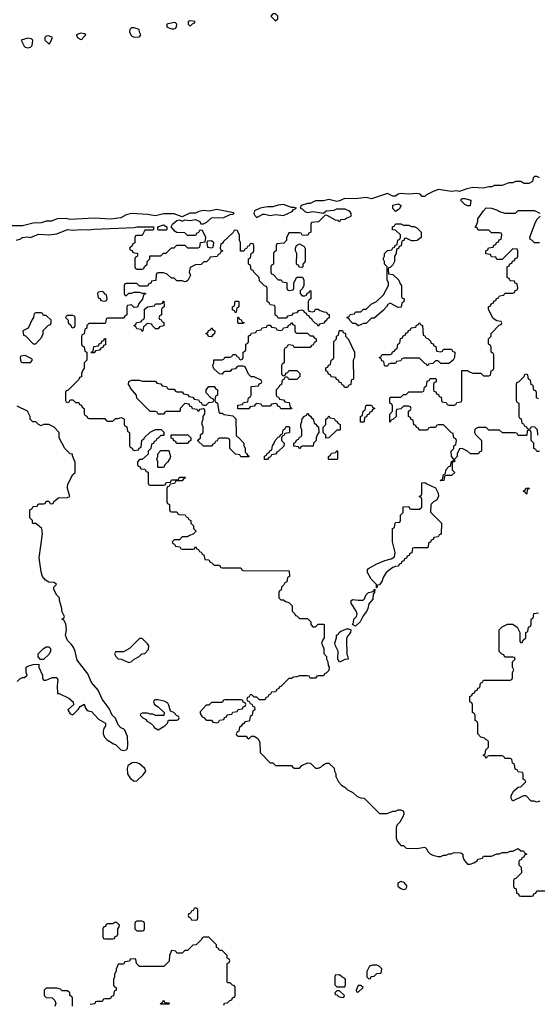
# Model space of a CAD drawing. Header units: inches. Extents: x 2701323 to 2964515, y 494916 to 722124.
# Tile 446 of 656: x 2853890 to 2857773, y 611364 to 618743. Entities that reach past the tile are written whole.
import ezdxf

# ---------------------------------------------------------------- set-up
doc = ezdxf.new("R2010")
doc.units = ezdxf.units.IN
doc.header["$MEASUREMENT"] = 0
doc.layers.add('C8651', color=7, linetype='Continuous')

msp = doc.modelspace()

# ---------------------------------------------------------------- linework, layer by layer
at = {"layer": 'C8651', "color": 2, "elevation": 2}
for points in [[(2855810, 618786), (2855790, 618786), (2855774, 618770), (2855810, 618734), (2855826, 618750), (2855826, 618770)], [(2855050, 618722), (2854994, 618710), (2854994, 618690), (2855003.6, 618683.6), (2855030, 618674), (2855050, 618674), (2855062, 618678), (2855067.3, 618692.7), (2855068, 618710), (2855058, 618718)], [(2855170, 618734), (2855154, 618730), (2855154, 618710), (2855170, 618694), (2855187.3, 618712.7), (2855202, 618718), (2855206, 618730)], [(2854350, 618642), (2854314, 618630), (2854326, 618606), (2854350, 618594), (2854362, 618598), (2854366, 618610), (2854386, 618630), (2854376.4, 618636.4)], [(2854750, 618681.2), (2854730, 618681.2), (2854716, 618670), (2854714.8, 618650), (2854730, 618621), (2854750, 618611), (2854790, 618614), (2854798, 618630), (2854788, 618650), (2854786, 618670)], [(2853950, 618605.2), (2853902, 618590), (2853923.5, 618543.5), (2853930, 618538), (2853950, 618531), (2853970, 618536), (2853984, 618550), (2853988.7, 618590), (2853979.3, 618599.3)], [(2854110, 618622), (2854090, 618619), (2854078, 618610), (2854078, 618590), (2854110, 618562), (2854115.3, 618564.7), (2854135.3, 618610)], [(2857270, 617348), (2857250, 617348.7), (2857230, 617358), (2857198, 617390), (2857210, 617402), (2857230, 617402), (2857274, 617390)], [(2855870, 617357.2), (2855830, 617352.7), (2855790, 617341.2), (2855750, 617341.2), (2855694, 617330), (2855650.9, 617309.1), (2855646, 617290), (2855654.4, 617274.4), (2855670, 617261), (2855714.6, 617285.4), (2855730, 617286), (2855770, 617276), (2855810, 617282), (2855870, 617276), (2855933.6, 617306.4), (2855942, 617318), (2855966, 617330), (2855950, 617335.3), (2855930, 617334)], [(2856710, 617306), (2856688.4, 617328.4), (2856690, 617352), (2856730, 617362), (2856751.1, 617351.1), (2856736.9, 617323.1)], [(2854930, 617166), (2854926, 617170), (2854926, 617190), (2854970, 617204.7), (2854994, 617190), (2854994, 617170), (2854990, 617166)], [(2856770, 617202), (2856810, 617202), (2856830, 617192), (2856850, 617192), (2856870, 617182), (2856902, 617150), (2856902, 617110), (2856871.6, 617088.4), (2856850, 617086), (2856830, 617086), (2856790, 617106), (2856778, 617102), (2856772.7, 617087.3), (2856758, 617082), (2856752.7, 617047.3), (2856738, 617042), (2856732.7, 617027.3), (2856718, 617022), (2856714, 616990), (2856702, 616970), (2856702, 616930), (2856690, 616906), (2856670, 616886), (2856658, 616882), (2856654, 616870), (2856658, 616838), (2856690, 616834), (2856734, 616790), (2856743.6, 616763.6), (2856754, 616750), (2856754, 616670), (2856758, 616658), (2856774, 616650), (2856771.6, 616628.4), (2856758, 616622), (2856752.7, 616587.3), (2856730, 616586), (2856670, 616618), (2856651.6, 616608.4), (2856642, 616590), (2856616.9, 616563.1), (2856550, 616506), (2856530, 616506), (2856490, 616466), (2856470, 616466), (2856430, 616448), (2856410, 616466), (2856390, 616466), (2856367.3, 616487.3), (2856362, 616502), (2856347.3, 616507.3), (2856347.3, 616512.7), (2856362, 616518), (2856370, 616534), (2856402, 616538), (2856410, 616554), (2856450, 616554), (2856470, 616574), (2856490, 616574), (2856526, 616610), (2856566, 616630), (2856620.4, 616679.6), (2856658, 616750), (2856658, 616770), (2856647.3, 616792.7), (2856646, 616890), (2856626, 616910), (2856626, 616930), (2856618, 616950), (2856626, 616970), (2856626, 616990), (2856650, 617014), (2856682, 617018), (2856690, 617034), (2856702, 617038), (2856706, 617050), (2856722, 617058), (2856726, 617090), (2856742, 617098), (2856746, 617110), (2856746, 617130), (2856710, 617166), (2856687.3, 617167.3), (2856686, 617190), (2856702, 617198), (2856708.4, 617211.6), (2856750, 617212)], [(2855330, 617086), (2855298, 617082), (2855294, 617070), (2855298, 617038), (2855330, 617034), (2855342, 617038), (2855346, 617070)], [(2856010, 616886), (2855987.3, 616887.3), (2855982, 616902), (2855970, 616906), (2855967.3, 616912.7), (2855968, 616990), (2855958, 617010), (2855958, 617030), (2855966, 617050), (2855990, 617062), (2856023.6, 617043.6), (2856031.6, 617028.4), (2856032, 616930), (2856014, 616910), (2856014, 616890)], [(2854510, 616706), (2854478, 616702), (2854474, 616690), (2854478, 616658), (2854492.7, 616652.7), (2854498, 616638), (2854530, 616634), (2854542, 616638), (2854546, 616650), (2854542, 616682), (2854527.3, 616687.3), (2854522, 616702)], [(2854910, 616426), (2854887.3, 616447.3), (2854882, 616462), (2854850, 616466), (2854838, 616462), (2854834, 616450), (2854818, 616442), (2854814, 616410), (2854810, 616406), (2854802, 616422), (2854770, 616426), (2854762, 616442), (2854746, 616450), (2854762, 616458), (2854767.3, 616472.7), (2854802, 616478), (2854806, 616490), (2854822, 616498), (2854826, 616510), (2854827.3, 616572.7), (2854848.4, 616591.6), (2854902, 616598), (2854910, 616614), (2854950, 616614), (2854962, 616618), (2854967.3, 616632.7), (2854972.7, 616632.7), (2854974, 616590), (2854958, 616582), (2854954, 616570), (2854954, 616530), (2854938, 616522), (2854934, 616510), (2854938, 616498), (2854952.7, 616492.7), (2854958, 616478), (2854972.7, 616472.7), (2854972.7, 616447.3), (2854938, 616442), (2854930, 616426)], [(2855510, 616546), (2855502, 616562), (2855487.3, 616567.3), (2855486, 616590), (2855502, 616598), (2855507.3, 616632.7), (2855530, 616634), (2855534, 616630), (2855534, 616590), (2855518, 616582), (2855514, 616550)], [(2854050, 616546), (2854010, 616546), (2853998, 616542), (2853994, 616510), (2853983.6, 616496.4), (2853954, 616430), (2853914, 616410), (2853918, 616378), (2853932.7, 616372.7), (2853990, 616314), (2854010, 616314), (2854056.4, 616363.6), (2854066, 616390), (2854067.3, 616412.7), (2854107.3, 616452.7), (2854122, 616458), (2854126, 616470), (2854126, 616490), (2854090, 616526), (2854070, 616526), (2854062, 616542)], [(2854290, 616526), (2854250, 616526), (2854238, 616522), (2854234, 616510), (2854254, 616490), (2854254, 616470), (2854272.7, 616452.7), (2854278, 616438), (2854290, 616434), (2854302, 616438), (2854306, 616450), (2854306, 616510), (2854302, 616522)], [(2855530, 616466), (2855526, 616470), (2855527.3, 616512.7), (2855532.7, 616512.7), (2855538, 616498), (2855552.7, 616492.7), (2855558, 616478), (2855572.7, 616472.7), (2855570, 616466)], [(2855330, 616366), (2855307.3, 616367.3), (2855302, 616382), (2855286, 616390), (2855302, 616398), (2855307.3, 616412.7), (2855322, 616418), (2855330, 616434), (2855338, 616418), (2855354, 616410), (2855352.7, 616387.3), (2855338, 616382)], [(2855970, 616394), (2856050, 616394), (2856070, 616374), (2856090, 616374), (2856098, 616358), (2856114, 616350), (2856114, 616330), (2856098, 616322), (2856092.7, 616307.3), (2856078, 616302), (2856070, 616286), (2855950, 616286), (2855942, 616302), (2855910, 616306), (2855898, 616302), (2855892.7, 616287.3), (2855878, 616282), (2855874, 616270), (2855874, 616170), (2855858, 616162), (2855854, 616150), (2855854, 616090), (2855858, 616078), (2855870, 616074), (2855882, 616078), (2855887.3, 616092.7), (2855902, 616098), (2855910, 616114), (2855970, 616114), (2855991.6, 616091.6), (2855992, 616070), (2855970, 616046), (2855910, 616046), (2855902, 616062), (2855890, 616066), (2855878, 616062), (2855872.7, 616047.3), (2855858, 616042), (2855854, 616010), (2855838, 616002), (2855834, 615990), (2855814, 615970), (2855814, 615930), (2855818, 615918), (2855832.7, 615912.7), (2855838, 615898), (2855870, 615894), (2855878, 615878), (2855912.7, 615872.7), (2855918, 615838), (2855932.7, 615832.7), (2855930, 615826), (2855850, 615826), (2855842, 615842), (2855827.3, 615847.3), (2855822, 615862), (2855810, 615866), (2855778, 615862), (2855770, 615846), (2855710, 615846), (2855702, 615862), (2855670, 615866), (2855658, 615862), (2855650, 615846), (2855618, 615842), (2855610, 615826), (2855527.3, 615827.3), (2855527.3, 615852.7), (2855562, 615858), (2855570, 615874), (2855602, 615878), (2855606, 615910), (2855622, 615918), (2855626, 615930), (2855627.3, 615992.7), (2855682, 615998), (2855687.3, 616012.7), (2855702, 616018), (2855706, 616030), (2855702, 616042), (2855650, 616066), (2855627.3, 616067.3), (2855607.3, 616087.3), (2855582, 616142), (2855570, 616146), (2855530, 616146), (2855518, 616142), (2855510, 616126), (2855478, 616122), (2855470, 616106), (2855430, 616106), (2855418, 616102), (2855410, 616086), (2855388.4, 616088.4), (2855347.3, 616127.3), (2855340.4, 616140.4), (2855338, 616150), (2855346, 616170), (2855347.3, 616192.7), (2855410, 616194), (2855422, 616198), (2855430, 616214), (2855470, 616214), (2855482, 616218), (2855490, 616234), (2855512.7, 616232.7), (2855518, 616218), (2855532.7, 616212.7), (2855538, 616198), (2855550, 616194), (2855562, 616198), (2855566, 616210), (2855566, 616250), (2855582, 616258), (2855586, 616270), (2855586, 616310), (2855602, 616318), (2855606, 616330), (2855607.3, 616372.7), (2855622, 616378), (2855630, 616394), (2855662, 616398), (2855670, 616414), (2855702, 616418), (2855710, 616434), (2855742, 616438), (2855750, 616454), (2855770, 616454), (2855778, 616438), (2855812.7, 616432.7), (2855818, 616418), (2855850, 616414), (2855862, 616418), (2855870, 616434), (2855902, 616438), (2855907.3, 616452.7), (2855922, 616458), (2855930, 616474), (2855938, 616458), (2855954, 616450), (2855954, 616410), (2855958, 616398)], [(2857050, 616254), (2857062, 616258), (2857070, 616274), (2857130, 616274), (2857138, 616258), (2857154, 616250), (2857152, 616210), (2857142, 616190), (2857110, 616166), (2857050, 616166), (2857030, 616186), (2857010, 616186), (2856990, 616166), (2856958, 616162), (2856950, 616146), (2856942, 616162), (2856930, 616166), (2856890, 616206), (2856770, 616206), (2856758, 616202), (2856750, 616186), (2856718, 616182), (2856710, 616166), (2856670, 616166), (2856658, 616162), (2856650, 616146), (2856630, 616146), (2856626, 616150), (2856622, 616182), (2856607.3, 616187.3), (2856602, 616202), (2856586, 616210), (2856602, 616218), (2856610, 616234), (2856670, 616234), (2856682, 616238), (2856687.3, 616252.7), (2856702, 616258), (2856706, 616270), (2856722, 616278), (2856726, 616310), (2856742, 616318), (2856747.3, 616352.7), (2856762, 616358), (2856767.3, 616372.7), (2856782, 616378), (2856787.3, 616392.7), (2856802, 616398), (2856807.3, 616412.7), (2856822, 616418), (2856827.3, 616432.7), (2856862, 616438), (2856867.3, 616452.7), (2856882, 616458), (2856890, 616474), (2856898, 616458), (2856911.6, 616451.6), (2856918, 616378), (2856930, 616374), (2856938, 616358), (2856952.7, 616352.7), (2856972.7, 616332.7), (2856978, 616318), (2856992.7, 616312.7), (2856998, 616298), (2857012.7, 616292.7), (2857018, 616258)], [(2854430, 616246), (2854426, 616250), (2854442, 616258), (2854447.3, 616292.7), (2854482, 616298), (2854487.3, 616312.7), (2854502, 616318), (2854507.3, 616332.7), (2854522, 616338), (2854527.3, 616352.7), (2854532.7, 616352.7), (2854532.7, 616307.3), (2854518, 616302), (2854512.7, 616287.3), (2854498, 616282), (2854490, 616266), (2854458, 616262), (2854450, 616246)], [(2856350, 615986), (2856327.3, 615987.3), (2856322, 616002), (2856310, 616006), (2856302, 616022), (2856287.3, 616027.3), (2856282, 616042), (2856267.3, 616047.3), (2856262, 616062), (2856227.3, 616067.3), (2856222, 616082), (2856207.3, 616087.3), (2856202, 616102), (2856186, 616110), (2856187.3, 616132.7), (2856202, 616138), (2856207.3, 616152.7), (2856222, 616158), (2856226, 616190), (2856242, 616198), (2856246, 616210), (2856246, 616330), (2856266, 616350), (2856266, 616370), (2856282, 616378), (2856286, 616410), (2856290, 616414), (2856312.7, 616412.7), (2856318, 616398), (2856334, 616390), (2856334, 616370), (2856354, 616350), (2856402, 616250), (2856402, 616210), (2856392, 616190), (2856394, 616050), (2856378, 616042), (2856374, 616010), (2856358, 616002)], [(2853930, 616226), (2853898, 616222), (2853894, 616210), (2853898, 616178), (2853910, 616174), (2853970, 616174), (2853986, 616190), (2853982, 616202)], [(2854810, 616034), (2854910, 616034), (2854918, 616018), (2854950, 616014), (2854958, 615998), (2854992.7, 615992.7), (2854998, 615978), (2855010, 615974), (2855050, 615974), (2855058, 615958), (2855070, 615954), (2855110, 615954), (2855118, 615938), (2855150, 615934), (2855158, 615918), (2855190, 615914), (2855198, 615898), (2855232.7, 615892.7), (2855238, 615878), (2855252.7, 615872.7), (2855258, 615858), (2855270, 615854), (2855290, 615854), (2855310, 615874), (2855342, 615878), (2855346, 615890), (2855342, 615902), (2855327.3, 615907.3), (2855290, 615946), (2855288, 615970), (2855310, 615994), (2855350, 615994), (2855358, 615978), (2855374, 615970), (2855374, 615930), (2855358, 615922), (2855354, 615890), (2855358, 615878), (2855374, 615870), (2855383.6, 615803.6), (2855390, 615794), (2855410, 615794), (2855423.6, 615783.6), (2855490, 615774), (2855512.7, 615752.7), (2855514, 615630), (2855518, 615618), (2855530, 615614), (2855572, 615570), (2855572.7, 615552.7), (2855582, 615530), (2855582, 615502), (2855592.7, 615492.7), (2855598, 615478), (2855612.7, 615472.7), (2855610, 615466), (2855550, 615466), (2855542, 615482), (2855510, 615486), (2855466, 615530), (2855466, 615590), (2855462, 615602), (2855450, 615606), (2855390, 615606), (2855378, 615602), (2855372.7, 615587.3), (2855358, 615582), (2855352.7, 615567.3), (2855338, 615562), (2855330, 615546), (2855270, 615546), (2855227.3, 615587.3), (2855227.3, 615592.7), (2855246, 615610), (2855247.3, 615632.7), (2855266, 615650), (2855266, 615690), (2855258, 615710), (2855258, 615730), (2855266, 615750), (2855266, 615770), (2855278, 615790), (2855278, 615818), (2855270, 615826), (2855238, 615822), (2855230, 615806), (2855222, 615822), (2855187.3, 615827.3), (2855182, 615842), (2855167.3, 615847.3), (2855162, 615862), (2855130, 615866), (2855094, 615830), (2855094, 615810), (2855090, 615806), (2854990, 615806), (2854978, 615802), (2854970, 615786), (2854930, 615786), (2854922, 615802), (2854910, 615806), (2854870, 615806), (2854770, 615906), (2854766, 615930), (2854720.4, 615980.4), (2854716.4, 615996.4), (2854706, 616010), (2854708.4, 616031.6), (2854730, 616042), (2854790, 616042)], [(2856470, 615726), (2856447.3, 615727.3), (2856446, 615770), (2856462, 615778), (2856466, 615810), (2856482, 615818), (2856486, 615850), (2856490, 615854), (2856530, 615854), (2856538, 615838), (2856554, 615830), (2856538, 615822), (2856532.7, 615807.3), (2856518, 615802), (2856512.7, 615787.3), (2856498, 615782), (2856492.7, 615767.3), (2856478, 615762), (2856474, 615730)], [(2855990, 615526), (2855982, 615542), (2855947.3, 615547.3), (2855946, 615570), (2855962, 615578), (2855967.3, 615592.7), (2855982, 615598), (2855990, 615614), (2856002, 615618), (2856006, 615630), (2856006, 615670), (2855998, 615690), (2855998, 615710), (2856007.3, 615732.7), (2856008.4, 615751.6), (2856027.3, 615772.7), (2856042, 615778), (2856050, 615794), (2856058, 615778), (2856072.7, 615772.7), (2856078, 615758), (2856092.7, 615752.7), (2856098, 615718), (2856112.7, 615712.7), (2856118, 615698), (2856132.7, 615692.7), (2856134, 615650), (2856123.6, 615636.4), (2856114, 615610), (2856114, 615590), (2856094, 615570), (2856092.7, 615547.3), (2856010, 615546), (2855998, 615542)], [(2856187.3, 615607.3), (2856186, 615630), (2856166, 615650), (2856166, 615690), (2856186, 615710), (2856186, 615750), (2856202, 615758), (2856210, 615774), (2856218, 615758), (2856250, 615754), (2856258, 615738), (2856272.7, 615732.7), (2856278, 615718), (2856294, 615710), (2856294, 615670), (2856290, 615666), (2856270, 615666), (2856210, 615608)], [(2855750, 615446), (2855727.3, 615447.3), (2855727.3, 615472.7), (2855742, 615478), (2855747.3, 615492.7), (2855762, 615498), (2855767.3, 615512.7), (2855782, 615518), (2855786, 615550), (2855796.4, 615563.6), (2855806, 615590), (2855830, 615614), (2855842, 615618), (2855847.3, 615632.7), (2855862, 615638), (2855866, 615670), (2855882, 615678), (2855890, 615694), (2855910, 615694), (2855914, 615690), (2855914, 615650), (2855910, 615646), (2855878, 615642), (2855872.7, 615627.3), (2855858, 615622), (2855854, 615610), (2855854, 615590), (2855874, 615570), (2855872.7, 615547.3), (2855830, 615506), (2855818, 615502), (2855810, 615486), (2855778, 615482), (2855772.7, 615467.3), (2855758, 615462)], [(2855150, 615566), (2855067.3, 615567.3), (2855062, 615582), (2855047.3, 615587.3), (2855042, 615602), (2855027.3, 615607.3), (2855027.3, 615632.7), (2855152.7, 615632.7), (2855174, 615610), (2855174, 615590), (2855158, 615582)], [(2854930, 615386), (2854926, 615390), (2854926, 615430), (2854918, 615450), (2854926, 615470), (2854926, 615490), (2854950, 615514), (2855010, 615514), (2855022, 615470), (2855019.6, 615460.4), (2855002, 615430), (2854982, 615410), (2854970, 615386)], [(2856210, 615446), (2856206, 615450), (2856206, 615470), (2856222, 615478), (2856230, 615494), (2856262, 615498), (2856270, 615514), (2856274, 615510), (2856274, 615450), (2856270, 615446)], [(2856566, 614486), (2856566, 614510), (2856528, 614550), (2856500.4, 614600.4), (2856500.4, 614619.6), (2856506, 614630), (2856570, 614664.7), (2856628.9, 614691.1), (2856676.4, 614703.6), (2856702, 614718), (2856706, 614750), (2856686, 614830), (2856686, 614930), (2856702, 614938), (2856706, 614970), (2856710, 614974), (2856742, 614978), (2856746, 614990), (2856746, 615030), (2856766, 615050), (2856767.3, 615092.7), (2856810, 615094), (2856818, 615078), (2856830, 615074), (2856890, 615074), (2856906, 615090), (2856906, 615150), (2856902, 615162), (2856886, 615170), (2856902, 615178), (2856906, 615190), (2856907.3, 615272.7), (2856930, 615274), (2856943.6, 615263.6), (2857010, 615234), (2857030, 615194), (2857032, 615170), (2857016.9, 615143.1), (2856994, 615130), (2856974, 615110), (2856972.7, 615052.7), (2857054, 614970), (2857052.7, 614887.3), (2857038, 614882), (2857030, 614866), (2856998, 614862), (2856992.7, 614847.3), (2856978, 614842), (2856972.7, 614827.3), (2856958, 614822), (2856954, 614790), (2856950, 614786), (2856850, 614786), (2856838, 614782), (2856832.7, 614747.3), (2856818, 614742), (2856812.7, 614727.3), (2856798, 614722), (2856792.7, 614707.3), (2856778, 614702), (2856772.7, 614687.3), (2856758, 614682), (2856752.7, 614667.3), (2856738, 614662), (2856732.7, 614647.3), (2856710, 614646), (2856690, 614638), (2856640.5, 614599.5), (2856617.3, 614562.7), (2856610, 614538), (2856590, 614508), (2856574, 614506), (2856570, 614486)], [(2857690, 615186), (2857682, 615202), (2857666, 615210), (2857682, 615218), (2857687.3, 615232.7), (2857710, 615234), (2857712.7, 615227.3), (2857698, 615222), (2857694, 615190)], [(2856410, 614198), (2856388, 614210), (2856395.3, 614224.7), (2856398, 614250), (2856418, 614270), (2856422, 614290), (2856415.3, 614310), (2856378, 614370), (2856378, 614390), (2856390, 614398), (2856430, 614392), (2856467.3, 614392.7), (2856476.4, 614403.6), (2856486, 614430), (2856506, 614450), (2856542, 614458), (2856546, 614470), (2856554, 614474), (2856551.3, 614450), (2856542, 614438), (2856539.6, 614400.4), (2856510, 614366), (2856502.8, 614330), (2856492.7, 614307.3), (2856466, 614274), (2856444.7, 614230)], [(2856290, 613928.7), (2856278, 613950), (2856279, 614010), (2856259, 614050), (2856254, 614070), (2856266, 614110), (2856266, 614130), (2856282, 614138), (2856286, 614150), (2856300.4, 614159.6), (2856343.1, 614176.9), (2856358, 614178), (2856374, 614170), (2856372, 614150), (2856344.7, 614115.3), (2856341, 614099), (2856344.7, 613984.7), (2856352, 613970), (2856354, 613950), (2856330, 613948)], [(2854810, 614106), (2854790, 614106), (2854714, 614030), (2854670, 614006), (2854610, 614006), (2854603.6, 613996.4), (2854602, 613990), (2854612, 613970), (2854630, 613952), (2854651.6, 613951.6), (2854710, 613924.7), (2854726, 613930), (2854748.4, 613951.6), (2854786, 613970), (2854806, 613990), (2854830, 613994), (2854856.4, 614023.6), (2854858, 614050), (2854850, 614066)], [(2854047.3, 613947.3), (2854028.4, 613968.4), (2854028.7, 613990), (2854069.1, 614030.9), (2854090, 614042), (2854110, 614042), (2854122, 614030), (2854122, 614010), (2854111.1, 613988.9), (2854070, 613948)], [(2854930, 613646), (2854910, 613646), (2854898, 613642), (2854894, 613630), (2854902, 613610), (2854930, 613594), (2854974, 613550), (2854972.7, 613527.3), (2854910, 613528), (2854890, 613538), (2854870, 613538), (2854850, 613546), (2854810, 613546), (2854798, 613542), (2854794, 613530), (2854814, 613510), (2854838, 613498), (2854844.7, 613484.7), (2854871.3, 613471.3), (2854894, 613450), (2854898, 613438), (2854930, 613422), (2854978, 613450), (2854998, 613470), (2855007.3, 613492.7), (2855070, 613494), (2855082, 613498), (2855086, 613510), (2855082, 613522), (2855067.3, 613527.3), (2855046, 613550), (2855022, 613562), (2855010, 613606), (2855000.4, 613620.4), (2854974.6, 613634.6)], [(2855550, 613646), (2855430, 613646), (2855418, 613642), (2855410, 613626), (2855330, 613626), (2855310, 613606), (2855290, 613606), (2855243.6, 613556.4), (2855243.6, 613543.6), (2855258, 613518), (2855272.7, 613512.7), (2855290, 613494), (2855330, 613494), (2855338, 613478), (2855370, 613474), (2855382, 613478), (2855390, 613494), (2855422, 613498), (2855427.3, 613512.7), (2855442, 613518), (2855447.3, 613532.7), (2855482, 613538), (2855490, 613554), (2855522, 613558), (2855530, 613574), (2855562, 613578), (2855567.3, 613592.7), (2855582, 613598), (2855586, 613610), (2855582, 613622), (2855567.3, 613627.3), (2855562, 613642)], [(2854743.8, 613176.2), (2854727.9, 613172.1), (2854702, 613150), (2854696, 613130), (2854698, 613090), (2854718, 613058), (2854750, 613036), (2854770, 613038), (2854816.6, 613083.4), (2854837.2, 613110), (2854829, 613130), (2854790, 613166), (2854770, 613174.5)], [(2856750, 612285.2), (2856727.9, 612272.1), (2856727.3, 612250), (2856750, 612230.8), (2856770, 612224), (2856788, 612230), (2856798, 612250), (2856775.6, 612275.6)], [(2855210, 612086), (2855198, 612082), (2855192.7, 612067.3), (2855178, 612062), (2855172.7, 612047.3), (2855158, 612042), (2855154, 612030), (2855158, 612018), (2855172.7, 612012.7), (2855178, 611998), (2855210, 611994), (2855222, 611998), (2855226, 612010), (2855226, 612070), (2855222, 612082)], [(2854618, 611978), (2854603.6, 611976.4), (2854590, 611966), (2854550, 611966), (2854538, 611962), (2854532.7, 611947.3), (2854518, 611942), (2854514, 611930), (2854514, 611870), (2854518, 611858), (2854530, 611854), (2854590, 611854), (2854602, 611858), (2854607.3, 611872.7), (2854622, 611878), (2854626, 611890), (2854626, 611930), (2854636.4, 611943.6), (2854638, 611958)], [(2854810, 611986), (2854770, 611986), (2854758, 611982), (2854754, 611970), (2854754, 611930), (2854770, 611914), (2854810, 611914), (2854822, 611918), (2854826, 611930), (2854826, 611970), (2854822, 611982)], [(2856570, 611658), (2856536.4, 611656.4), (2856514, 611650), (2856494, 611610), (2856494, 611570), (2856510, 611554), (2856522, 611558), (2856527.3, 611572.7), (2856550, 611574), (2856570, 611594), (2856602, 611598), (2856606, 611630), (2856586, 611650)], [(2856290, 611586), (2856258, 611582), (2856254, 611570), (2856254, 611510), (2856270, 611494), (2856330, 611494), (2856335.3, 611510), (2856335.3, 611550), (2856330, 611558), (2856306, 611570)], [(2856450, 611506), (2856430, 611506), (2856414, 611470), (2856418, 611458), (2856430, 611454), (2856466, 611490)], [(2856290, 611466), (2856270, 611466), (2856254, 611450), (2856258, 611438), (2856270, 611434), (2856282, 611422), (2856310, 611414), (2856322, 611418), (2856326, 611430)], [(2854950, 611366), (2854946, 611370), (2854962, 611378), (2854970, 611394), (2854978, 611378), (2855010, 611374), (2855014, 611370), (2855010, 611366)]]:
    msp.add_lwpolyline(points, close=True, dxfattribs=at)
for points in [[(2857790, 617558), (2857770, 617568), (2857752.7, 617567.3), (2857742, 617558), (2857738, 617530), (2857710, 617514), (2857675.3, 617515.3), (2857648.9, 617528.9), (2857610, 617529), (2857590, 617521.2), (2857560.7, 617519.3), (2857510, 617501.2), (2857450, 617499), (2857430.8, 617489.2), (2857410, 617489), (2857370, 617479.3), (2857290, 617486), (2857244.5, 617475.5), (2857190, 617455.3), (2857170, 617459), (2857130, 617454), (2857030, 617469), (2856986.4, 617453.6), (2856942, 617430), (2856930, 617418), (2856910, 617418), (2856894.8, 617434.8), (2856870, 617441.2), (2856810, 617434), (2856750, 617441.2), (2856730, 617434), (2856710, 617419), (2856690, 617419), (2856650, 617439), (2856530, 617401.2), (2856490, 617409.2), (2856410, 617399.3), (2856330, 617402.7), (2856290, 617384), (2856270, 617381.2), (2856210, 617394), (2856170, 617386), (2856110, 617384), (2856070, 617364), (2856050, 617364), (2856002, 617350), (2855994, 617330), (2856010, 617324.7), (2856030, 617304.7), (2856050, 617298), (2856090, 617306), (2856170, 617294), (2856190, 617311), (2856250, 617316), (2856270, 617324.7), (2856330, 617324.7), (2856362, 617310), (2856374, 617290), (2856374, 617270), (2856370, 617266), (2856343.6, 617256.4), (2856330, 617246), (2856298, 617242), (2856290, 617228), (2856278, 617238), (2856260.4, 617240.4), (2856196.4, 617276.4), (2856182, 617278), (2856132.7, 617227.3), (2856078, 617222), (2856074, 617210), (2856074, 617150), (2856058, 617142), (2856050, 617126), (2856008.4, 617128.4), (2856002, 617142), (2855990, 617146), (2855910, 617146), (2855892.7, 617107.3), (2855891.6, 617088.4), (2855872.7, 617067.3), (2855818, 617062), (2855814, 617050), (2855814, 617010), (2855798, 617002), (2855794, 616990), (2855794, 616910), (2855778, 616902), (2855774, 616890), (2855774, 616850), (2855778, 616838), (2855792.7, 616832.7), (2855830, 616794), (2855852.7, 616792.7), (2855858, 616778), (2855890, 616774), (2855894, 616770), (2855894, 616730), (2855898, 616718), (2855910, 616714), (2855942, 616718), (2855946, 616730), (2855946, 616770), (2855970, 616814), (2856012.7, 616812.7), (2856022, 616790), (2856022, 616750), (2856012.7, 616727.3), (2855994, 616710), (2855994, 616690), (2856010, 616674), (2856030, 616674), (2856042, 616678), (2856047.3, 616692.7), (2856062, 616698), (2856067.3, 616712.7), (2856074, 616710), (2856074, 616650), (2856058, 616642), (2856054, 616630), (2856054, 616570), (2856058, 616558), (2856090, 616554), (2856102, 616558), (2856110, 616574), (2856130, 616574), (2856143.6, 616563.6), (2856172.7, 616552.7), (2856191.6, 616551.6), (2856198, 616538), (2856212.7, 616532.7), (2856212.7, 616507.3), (2856198, 616502), (2856192.7, 616487.3), (2856178, 616482), (2856172.7, 616467.3), (2856138, 616462), (2856130, 616446), (2856122, 616462), (2856107.3, 616467.3), (2856087.3, 616487.3), (2856082, 616502), (2856067.3, 616507.3), (2856062, 616522), (2856047.3, 616527.3), (2856042, 616542), (2856027.3, 616547.3), (2856022, 616562), (2856010, 616566), (2855978, 616562), (2855970, 616546), (2855938, 616542), (2855930, 616526), (2855898, 616522), (2855890, 616506), (2855830, 616506), (2855822, 616522), (2855807.3, 616527.3), (2855806, 616590), (2855802, 616602), (2855770, 616606), (2855762, 616622), (2855746, 616630), (2855746, 616730), (2855742, 616742), (2855727.3, 616747.3), (2855690, 616786), (2855686, 616810), (2855646, 616850), (2855642, 616862), (2855627.3, 616867.3), (2855622, 616902), (2855606, 616910), (2855606, 616950), (2855622, 616958), (2855626, 616990), (2855642, 616998), (2855646, 617010), (2855646, 617050), (2855642, 617062), (2855630, 617066), (2855618, 617062), (2855612.7, 617047.3), (2855598, 617042), (2855592.7, 617027.3), (2855578, 617022), (2855572.7, 617007.3), (2855547.3, 617007.3), (2855546, 617070), (2855538, 617090), (2855538, 617130), (2855522, 617162), (2855510, 617166), (2855498, 617162), (2855492.7, 617147.3), (2855419.6, 617080.4), (2855410, 617066), (2855398, 617062), (2855394, 617030), (2855398, 617018), (2855414, 617010), (2855398, 617002), (2855392.7, 616987.3), (2855378, 616982), (2855372.7, 616967.3), (2855318, 616962), (2855314, 616950), (2855291.6, 616928.4), (2855272.7, 616927.3), (2855251.6, 616908.4), (2855210, 616906), (2855170, 616886), (2855162, 616850), (2855171.6, 616828.4), (2855152.7, 616787.3), (2855139.6, 616780.4), (2855130, 616778), (2855110, 616786), (2855070, 616786), (2855050, 616806), (2855030, 616806), (2854996.4, 616836.4), (2854970, 616846), (2854930, 616846), (2854918, 616842), (2854914, 616830), (2854912.7, 616787.3), (2854878, 616782), (2854872.7, 616767.3), (2854858, 616762), (2854850, 616746), (2854790, 616746), (2854770, 616766), (2854690, 616766), (2854678, 616762), (2854674, 616750), (2854674, 616690), (2854678, 616678), (2854690, 616674), (2854710, 616694), (2854730, 616694), (2854750, 616702), (2854790, 616702), (2854810, 616694), (2854832.7, 616692.7), (2854832.7, 616687.3), (2854818, 616682), (2854811.6, 616648.4), (2854783.6, 616616.4), (2854772.7, 616587.3), (2854750, 616586), (2854730, 616606), (2854698, 616602), (2854694, 616590), (2854694, 616530), (2854678, 616522), (2854670, 616506), (2854550, 616506), (2854538, 616502), (2854534, 616470), (2854530, 616466), (2854410, 616466), (2854394, 616450), (2854394, 616430), (2854378, 616422), (2854372.7, 616387.3), (2854358, 616382), (2854354, 616370), (2854354, 616310), (2854358, 616298), (2854374, 616290), (2854378, 616258), (2854394, 616250), (2854394, 616190), (2854374, 616170), (2854374, 616130), (2854363.6, 616116.4), (2854354, 616090), (2854352.7, 616067.3), (2854338, 616062), (2854332.7, 616047.3), (2854252.7, 615967.3), (2854238, 615962), (2854234, 615950), (2854234, 615890), (2854238, 615878), (2854250, 615874), (2854262, 615878), (2854270, 615894), (2854290, 615894), (2854310, 615874), (2854332.7, 615872.7), (2854338, 615858), (2854352.7, 615852.7), (2854358, 615838), (2854374, 615830), (2854374, 615790), (2854378, 615778), (2854392.7, 615772.7), (2854398, 615758), (2854410, 615754), (2854530, 615754), (2854538, 615738), (2854550, 615734), (2854590, 615734), (2854610, 615754), (2854630, 615754), (2854650, 615762), (2854670, 615754), (2854674, 615750), (2854674, 615710), (2854678, 615698), (2854692.7, 615692.7), (2854698, 615658), (2854714, 615650), (2854714, 615550), (2854718, 615538), (2854732.7, 615532.7), (2854738, 615518), (2854750, 615514), (2854782, 615518), (2854787.3, 615532.7), (2854802, 615538), (2854807.3, 615592.7), (2854822, 615598), (2854827.3, 615612.7), (2854868.4, 615651.6), (2854910, 615672), (2854951.6, 615671.6), (2854972.7, 615652.7), (2854972.7, 615627.3), (2854950, 615626), (2854930, 615606), (2854918, 615602), (2854912.7, 615587.3), (2854898, 615582), (2854892.7, 615567.3), (2854878, 615562), (2854874, 615530), (2854854, 615510), (2854852.7, 615487.3), (2854810, 615446), (2854790, 615446), (2854774, 615430), (2854774, 615410), (2854778, 615398), (2854792.7, 615392.7), (2854798, 615378), (2854830, 615374), (2854838, 615358), (2854852.7, 615352.7), (2854854, 615270), (2854858, 615258), (2854870, 615254), (2854970, 615254), (2854982, 615258), (2854990, 615274), (2855022, 615278), (2855030, 615294), (2855070, 615294), (2855082, 615298), (2855090, 615314), (2855130, 615314), (2855134, 615310), (2855118, 615302), (2855110, 615286), (2855070, 615286), (2855058, 615282), (2855052.7, 615267.3), (2855018, 615262), (2855012.7, 615247.3), (2854998, 615242), (2854994, 615230), (2854994, 615130), (2854998, 615118), (2855014, 615110), (2855014, 615070), (2855018, 615058), (2855030, 615054), (2855070, 615054), (2855078, 615038), (2855090, 615034), (2855132.7, 615032.7), (2855138, 615018), (2855152.7, 615012.7), (2855158, 614998), (2855174, 614990), (2855174, 614970), (2855194, 614950), (2855194, 614930), (2855214, 614910), (2855192.7, 614887.3), (2855163.6, 614876.4), (2855150, 614866), (2855110, 614866), (2855090, 614846), (2855050, 614846), (2855034, 614830), (2855038, 614818), (2855052.7, 614812.7), (2855058, 614798), (2855092.7, 614792.7), (2855098, 614778), (2855110, 614774), (2855190, 614774), (2855202, 614778), (2855210, 614794), (2855218, 614778), (2855232.7, 614772.7), (2855238, 614758), (2855252.7, 614752.7), (2855258, 614738), (2855272.7, 614732.7), (2855278, 614698), (2855310, 614694), (2855318, 614678), (2855332.7, 614672.7), (2855350, 614654), (2855390, 614654), (2855398, 614638), (2855410, 614634), (2855550, 614634), (2855558, 614618), (2855570, 614614), (2855912.7, 614612.7), (2855914, 614570), (2855898, 614562), (2855894, 614530), (2855878, 614522), (2855872.7, 614507.3), (2855854, 614490), (2855852.7, 614467.3), (2855838, 614462), (2855834, 614450), (2855834, 614410), (2855850, 614394), (2855870, 614394), (2855883.6, 614383.6), (2855910, 614374), (2855934, 614350), (2855934, 614310), (2855954, 614290), (2855958, 614278), (2855970, 614274), (2855990, 614254), (2856050, 614254), (2856074, 614230), (2856074, 614210), (2856090, 614194), (2856110, 614194), (2856130, 614214), (2856170, 614214), (2856174, 614210), (2856174, 614110), (2856163.6, 614096.4), (2856154, 614070), (2856171.1, 614031.1), (2856172.7, 613992.7), (2856191.3, 613970), (2856192, 613950), (2856202, 613930), (2856203.6, 613903.6), (2856212, 613890), (2856210, 613866), (2856190, 613846), (2856178, 613842), (2856170, 613826), (2856130, 613826), (2856118, 613822), (2856110, 613808), (2856068.4, 613808.4), (2856062, 613822), (2856050, 613826), (2855990, 613826), (2855970, 613818), (2855943.6, 613816.4), (2855930, 613806), (2855910, 613806), (2855850, 613746), (2855838, 613742), (2855834, 613730), (2855818, 613722), (2855810, 613706), (2855778, 613702), (2855772.7, 613687.3), (2855758, 613682), (2855752.7, 613667.3), (2855738, 613662), (2855730, 613646), (2855690, 613646), (2855670, 613666), (2855650, 613666), (2855630, 613686), (2855618, 613682), (2855612.7, 613667.3), (2855598, 613662), (2855594, 613650), (2855598, 613638), (2855612.7, 613632.7), (2855618, 613618), (2855632.7, 613612.7), (2855638, 613598), (2855652.7, 613592.7), (2855654, 613570), (2855638, 613562), (2855634, 613530), (2855618, 613522), (2855614, 613490), (2855610, 613486), (2855578, 613482), (2855572.7, 613467.3), (2855558, 613462), (2855552.7, 613447.3), (2855538, 613442), (2855534, 613410), (2855518, 613402), (2855514, 613390), (2855518, 613378), (2855530, 613374), (2855590, 613374), (2855598, 613358), (2855610, 613354), (2855630, 613374), (2855650, 613374), (2855676.9, 613356.9), (2855692.7, 613327.3), (2855694, 613250), (2855770, 613174), (2855790, 613174), (2855810, 613154), (2855930, 613154), (2855938, 613138), (2855950, 613134), (2855990, 613134), (2856007.3, 613152.7), (2856050, 613174), (2856071.6, 613171.6), (2856110, 613134), (2856130, 613134), (2856150, 613142), (2856163.1, 613156.9), (2856188.4, 613171.6), (2856210, 613172), (2856250, 613134), (2856252, 613110), (2856262, 613090), (2856262, 613070), (2856282, 613030), (2856305.4, 613005.4), (2856330, 612992), (2856350, 612972), (2856390, 612952), (2856422, 612922), (2856450, 612912), (2856474, 612910), (2856590, 612794), (2856647.3, 612792.7), (2856690, 612812), (2856710, 612812), (2856730, 612822), (2856750, 612822), (2856770, 612812), (2856772, 612790), (2856764.7, 612770), (2856742, 612730), (2856722, 612710), (2856714, 612690), (2856714, 612610), (2856723.6, 612583.6), (2856750, 612554), (2856770, 612554), (2856790, 612534), (2856870, 612532), (2856930, 612542), (2856945.4, 612525.4), (2856951.3, 612510), (2856970, 612491.3), (2856990, 612481), (2857030, 612472), (2857050, 612472), (2857070, 612482), (2857090, 612482), (2857108.4, 612491.6), (2857127.3, 612492.7), (2857150, 612502), (2857199.6, 612499.6), (2857214, 612490), (2857214, 612470), (2857223.6, 612443.6), (2857250, 612414), (2857270, 612414), (2857296.4, 612423.6), (2857322, 612438), (2857327.3, 612452.7), (2857362, 612458), (2857370, 612474), (2857430, 612474), (2857468.4, 612491.6), (2857490, 612492), (2857510, 612502), (2857550, 612502), (2857570, 612512), (2857590, 612512), (2857630, 612532), (2857650, 612514), (2857670, 612514), (2857678, 612498), (2857694, 612490), (2857678, 612482), (2857672.7, 612467.3), (2857658, 612462), (2857654, 612450), (2857638, 612442), (2857634, 612430), (2857634, 612410), (2857651.6, 612391.6), (2857654, 612350), (2857612.7, 612307.3), (2857598, 612302), (2857594, 612290), (2857594, 612250), (2857598, 612238), (2857614, 612230), (2857618, 612198), (2857632.7, 612192.7), (2857638, 612178), (2857650, 612174), (2857730, 612174), (2857742, 612178), (2857747.3, 612192.7), (2857762, 612198), (2857770, 612214), (2857830, 612214)], [(2853866, 617090), (2853899, 617101), (2853908, 617110), (2853950, 617116), (2853970, 617111.3), (2854030, 617136), (2854110, 617131.3), (2854170, 617138), (2854250, 617170.7), (2854290, 617164.9), (2854350, 617170.4), (2854410, 617166.8), (2854450, 617173), (2854750, 617184.7), (2854770, 617190.7), (2854894, 617190), (2854894, 617170), (2854890, 617166), (2854830, 617166), (2854810, 617126), (2854770, 617126), (2854758, 617122), (2854754, 617110), (2854754, 617070), (2854738, 617062), (2854732.7, 617047.3), (2854714, 617030), (2854718, 617018), (2854732.7, 617012.7), (2854738, 616998), (2854770, 616994), (2854774, 616990), (2854774, 616970), (2854758, 616962), (2854754, 616950), (2854754, 616890), (2854758, 616878), (2854770, 616874), (2854810, 616874), (2854822, 616878), (2854827.3, 616892.7), (2854846, 616910), (2854846, 616930), (2854866, 616950), (2854866, 616970), (2854870, 616974), (2854950, 616974), (2854970, 616994), (2854990, 616994), (2855030, 617034), (2855050, 617034), (2855070, 617054), (2855130, 617054), (2855150, 617034), (2855230, 617034), (2855242, 617038), (2855247.3, 617072.7), (2855282, 617078), (2855286, 617110), (2855262, 617162), (2855250, 617166), (2855238, 617162), (2855232.7, 617147.3), (2855218, 617142), (2855210, 617126), (2855150, 617126), (2855130, 617146), (2855070, 617148), (2855056.4, 617156.4), (2855026, 617190), (2855035.3, 617210), (2855070, 617238), (2855090, 617242), (2855110, 617234), (2855130, 617242), (2855170, 617238), (2855210, 617244.7), (2855242, 617230), (2855250, 617214), (2855270, 617212), (2855294.6, 617225.4), (2855330, 617258), (2855420.4, 617259.6), (2855470, 617282), (2855490, 617284.7), (2855498, 617290), (2855495.3, 617295.3), (2855370, 617319.3), (2855311, 617309), (2855270, 617313.2), (2855235.2, 617304.8), (2855210, 617293.2), (2855166.4, 617293.6), (2855110, 617266), (2855050, 617289), (2854970, 617286.6), (2854910, 617272.3), (2854850, 617282.7), (2854730, 617289.3), (2854690, 617279.3), (2854650, 617257.2), (2854572.8, 617247.2), (2854450, 617255.1), (2854270, 617245.2), (2854234, 617254), (2854170.8, 617249.2), (2854130, 617234), (2854090, 617234), (2854050, 617221.2), (2853990, 617219), (2853910, 617197.2), (2853830, 617199)], [(2857790, 615506), (2857770, 615506), (2857762, 615522), (2857746, 615530), (2857746, 615570), (2857726, 615590), (2857726, 615650), (2857722, 615662), (2857710, 615666), (2857698, 615662), (2857694, 615630), (2857690, 615626), (2857630, 615626), (2857622, 615642), (2857610, 615646), (2857512.7, 615647.3), (2857490, 615666), (2857410, 615666), (2857390, 615686), (2857330, 615686), (2857304.7, 615675.3), (2857302, 615650), (2857310, 615634), (2857354, 615590), (2857354, 615510), (2857338, 615502), (2857331.6, 615488.4), (2857271.6, 615488.4), (2857250, 615508), (2857210, 615528), (2857190, 615526), (2857172, 615490), (2857171.3, 615470), (2857152, 615450), (2857152, 615430), (2857134, 615426), (2857134, 615370), (2857154, 615350), (2857130, 615328), (2857092.7, 615327.3), (2857078, 615322), (2857072, 615290), (2857050, 615286), (2857046, 615290), (2857050, 615294), (2857062, 615298), (2857070, 615334), (2857082, 615338), (2857089.1, 615370.9), (2857110, 615394), (2857122, 615398), (2857128.4, 615431.6), (2857142, 615438), (2857146, 615450), (2857128.4, 615468.4), (2857128, 615510), (2857146, 615530), (2857146, 615550), (2857162, 615558), (2857166, 615590), (2857162, 615602), (2857146, 615610), (2857142, 615642), (2857130, 615646), (2857070, 615706), (2857030, 615706), (2857018, 615702), (2857010, 615686), (2856970, 615686), (2856958, 615682), (2856950, 615666), (2856887.3, 615667.3), (2856882, 615682), (2856867.3, 615687.3), (2856862, 615702), (2856847.3, 615707.3), (2856842, 615742), (2856827.3, 615747.3), (2856822, 615762), (2856806, 615770), (2856806, 615810), (2856822, 615818), (2856826, 615830), (2856822, 615842), (2856810, 615846), (2856770, 615846), (2856750, 615826), (2856718, 615822), (2856714, 615810), (2856714, 615770), (2856690, 615746), (2856678, 615742), (2856670, 615726), (2856666, 615730), (2856667.3, 615787.3), (2856686, 615810), (2856686, 615850), (2856682, 615862), (2856666, 615870), (2856666, 615910), (2856670, 615914), (2856750, 615914), (2856770, 615934), (2856790, 615934), (2856810, 615954), (2856910, 615954), (2856922, 615958), (2856926, 615990), (2856942, 615998), (2856947.3, 616032.7), (2856962, 616038), (2856970, 616054), (2857010, 616054), (2857014, 616050), (2857014, 616030), (2856998, 616022), (2856994, 616010), (2856994, 615970), (2856998, 615958), (2857012.7, 615952.7), (2857018, 615938), (2857032.7, 615932.7), (2857038, 615918), (2857052.7, 615912.7), (2857058, 615878), (2857090, 615874), (2857098, 615858), (2857110, 615854), (2857150, 615854), (2857162, 615858), (2857170, 615874), (2857202, 615878), (2857206, 615890), (2857207.3, 616112.7), (2857250, 616114), (2857263.6, 616103.6), (2857290, 616094), (2857350, 616094), (2857370, 616074), (2857410, 616074), (2857422, 616078), (2857426, 616110), (2857442, 616118), (2857446, 616130), (2857446, 616230), (2857442, 616242), (2857426, 616250), (2857426, 616290), (2857422, 616302), (2857406, 616310), (2857406, 616350), (2857426, 616370), (2857426, 616390), (2857487.3, 616452.7), (2857502, 616458), (2857506, 616470), (2857502, 616482), (2857470, 616486), (2857443.1, 616503.1), (2857406, 616570), (2857406, 616590), (2857422, 616598), (2857427.3, 616612.7), (2857442, 616618), (2857447.3, 616632.7), (2857462, 616638), (2857467.3, 616652.7), (2857482, 616658), (2857490, 616674), (2857522, 616678), (2857530, 616694), (2857590, 616694), (2857602, 616698), (2857607.3, 616712.7), (2857622, 616718), (2857626, 616730), (2857622, 616762), (2857607.3, 616767.3), (2857602, 616782), (2857570, 616786), (2857562, 616802), (2857546, 616810), (2857546, 616890), (2857562, 616898), (2857567.3, 616912.7), (2857582, 616918), (2857587.3, 616932.7), (2857602, 616938), (2857607.3, 616952.7), (2857622, 616958), (2857626, 616970), (2857626, 617010), (2857622, 617022), (2857590, 617026), (2857510, 616946), (2857470, 616946), (2857462, 616962), (2857430, 616966), (2857422, 616982), (2857387.3, 616987.3), (2857386, 617010), (2857402, 617018), (2857407.3, 617032.7), (2857442, 617038), (2857447.3, 617052.7), (2857462, 617058), (2857467.3, 617072.7), (2857482, 617078), (2857487.3, 617092.7), (2857502, 617098), (2857506, 617130), (2857502, 617142), (2857490, 617146), (2857430, 617146), (2857410, 617166), (2857330, 617166), (2857322, 617182), (2857310, 617186), (2857308.4, 617191.6), (2857318, 617202), (2857327.3, 617232.7), (2857328, 617250), (2857368.9, 617311.1), (2857390, 617332), (2857430, 617331.3), (2857474.8, 617314.8), (2857490, 617304.7), (2857530, 617294), (2857610, 617294), (2857630, 617314), (2857730, 617314), (2857751.6, 617311.6), (2857792.7, 617292.7)], [(2857794, 617270), (2857770, 617246), (2857758, 617222), (2857714, 617110), (2857718, 617098), (2857730, 617094), (2857750, 617074), (2857790, 617074)], [(2857782, 615902), (2857766, 615910), (2857766, 615950), (2857762, 615962), (2857747.3, 615967.3), (2857742, 616002), (2857726, 616010), (2857722, 616042), (2857706, 616050), (2857702, 616082), (2857690, 616086), (2857678, 616082), (2857672.7, 616067.3), (2857632.7, 616027.3), (2857618, 616022), (2857614, 616010), (2857614, 615890), (2857618, 615878), (2857634, 615870), (2857634, 615770), (2857638, 615758), (2857651.6, 615751.6), (2857658, 615718), (2857670, 615714), (2857678, 615698), (2857692.7, 615692.7), (2857698, 615678), (2857710, 615674), (2857722, 615678), (2857730, 615694), (2857752.7, 615692.7), (2857771.6, 615671.6), (2857774, 615630)], [(2853870, 613782), (2853890, 613802), (2853910, 613812), (2853927.3, 613812.7), (2853946, 613830), (2853938, 613850), (2853938, 613890), (2853950, 613898), (2853990, 613911.3), (2854032.7, 613912.7), (2854034, 613890), (2854062, 613830), (2854062, 613810), (2854070, 613794), (2854090, 613794), (2854132.7, 613812.7), (2854170, 613814), (2854176, 613796), (2854171, 613750), (2854174, 613694), (2854186, 613694), (2854258, 613658), (2854292, 613630), (2854292.7, 613607.3), (2854252, 613570), (2854270, 613542), (2854290, 613534), (2854330, 613574), (2854343.1, 613596.9), (2854372.7, 613612.7), (2854383.6, 613583.6), (2854394, 613570), (2854403.6, 613563.6), (2854430, 613558), (2854481.6, 613501.6), (2854534.8, 613470), (2854534, 613450), (2854521, 613430), (2854516, 613410), (2854516, 613390), (2854526.4, 613366.4), (2854545.4, 613345.4), (2854594.8, 613314.8), (2854610, 613310.8), (2854650, 613271), (2854665.4, 613265.4), (2854690, 613272), (2854698, 613282), (2854701.2, 613310), (2854699, 613370), (2854679, 613419), (2854669.1, 613429.1), (2854650, 613435.3), (2854630, 613458), (2854609.3, 613509.3), (2854584, 613530), (2854560.9, 613580.9), (2854509.4, 613650), (2854478.4, 613718.4), (2854430, 613775.3), (2854401.5, 613841.5), (2854322.4, 613942.4), (2854307, 614007), (2854295.1, 614035.1), (2854279.5, 614059.5), (2854249.2, 614090), (2854234, 614130), (2854242, 614170), (2854236.4, 614216.4), (2854222, 614242), (2854206, 614250), (2854222, 614258), (2854226, 614270), (2854206, 614310), (2854206, 614330), (2854188.9, 614388.9), (2854188, 614410), (2854169.1, 614429.1), (2854147.3, 614472.7), (2854146, 614490), (2854166, 614510), (2854150, 614526), (2854110, 614528), (2854083.1, 614543.1), (2854062, 614570), (2854050, 614606), (2854037.2, 614710), (2854061.2, 614890), (2854055.3, 614930), (2854010, 614966), (2853990, 614966), (2853986, 614970), (2853986, 614990), (2853966, 615010), (2853966, 615070), (2853982, 615078), (2853990, 615094), (2854022, 615098), (2854030, 615114), (2854070, 615114), (2854082, 615118), (2854090, 615134), (2854110, 615134), (2854118, 615118), (2854130, 615114), (2854142, 615118), (2854147.3, 615132.7), (2854180.4, 615159.6), (2854250, 615162), (2854266, 615170), (2854249.1, 615229.1), (2854249, 615250), (2854253.6, 615266.4), (2854290, 615334), (2854306, 615350), (2854307.3, 615427.3), (2854286, 615474), (2854286, 615486), (2854270, 615488), (2854230, 615528), (2854186, 615610), (2854186, 615650), (2854148.4, 615688.4), (2854110, 615708), (2854070, 615708), (2854050, 615698), (2854030, 615708), (2854010, 615728), (2853988.4, 615728.4), (2853968, 615748), (2853968, 615770), (2853948.4, 615808.4), (2853870, 615846)], [(2857792.7, 612887.3), (2857770, 612878), (2857750, 612886), (2857727.3, 612887.3), (2857690, 612926), (2857670, 612926), (2857591.6, 612888.4), (2857586, 612890), (2857578, 612910), (2857578, 612930), (2857596.4, 612963.6), (2857628.4, 612991.6), (2857650, 612994), (2857686, 613030), (2857682, 613042), (2857666, 613050), (2857666, 613090), (2857662, 613102), (2857630, 613106), (2857622, 613122), (2857607.3, 613127.3), (2857602, 613162), (2857586, 613170), (2857582, 613202), (2857570, 613206), (2857530, 613206), (2857522, 613222), (2857510, 613226), (2857410, 613226), (2857398, 613222), (2857390, 613206), (2857382, 613222), (2857366, 613230), (2857382, 613238), (2857386, 613270), (2857406, 613290), (2857406, 613330), (2857402, 613342), (2857390, 613346), (2857378, 613358), (2857350, 613366), (2857326, 613390), (2857326, 613470), (2857322, 613482), (2857306, 613490), (2857306, 613530), (2857302, 613542), (2857286, 613550), (2857286, 613610), (2857282, 613622), (2857266, 613630), (2857266, 613670), (2857282, 613678), (2857287.3, 613692.7), (2857302, 613698), (2857307.3, 613712.7), (2857322, 613718), (2857327.3, 613732.7), (2857342, 613738), (2857346, 613770), (2857362, 613778), (2857370, 613794), (2857570, 613794), (2857582, 613798), (2857586, 613810), (2857586, 613850), (2857598, 613870), (2857586, 613890), (2857586, 613930), (2857606, 613950), (2857602, 613962), (2857590, 613966), (2857530, 613966), (2857522, 613982), (2857507.3, 613987.3), (2857487.3, 614007.3), (2857486, 614170), (2857510, 614194), (2857550, 614214), (2857590, 614214), (2857622, 614190), (2857642, 614150), (2857642, 614082), (2857650, 614074), (2857662, 614078), (2857667.3, 614092.7), (2857686, 614110), (2857686, 614150), (2857702, 614158), (2857706, 614190), (2857722, 614198), (2857726, 614210), (2857726, 614250), (2857742, 614258), (2857747.3, 614292.7), (2857782, 614298)], [(2855422, 611358), (2855427.3, 611372.7), (2855450, 611374), (2855467.3, 611392.7), (2855482, 611398), (2855487.3, 611412.7), (2855502, 611418), (2855506, 611430), (2855506, 611490), (2855502, 611502), (2855487.3, 611507.3), (2855470, 611526), (2855450, 611526), (2855446, 611530), (2855446, 611670), (2855462, 611678), (2855466, 611690), (2855462, 611702), (2855446, 611710), (2855446, 611730), (2855410, 611766), (2855390, 611766), (2855382, 611782), (2855366, 611790), (2855366, 611810), (2855310, 611866), (2855270, 611866), (2855258, 611862), (2855254, 611850), (2855214, 611810), (2855190, 611806), (2855150, 611766), (2855130, 611766), (2855110, 611746), (2855070, 611746), (2855062, 611762), (2855030, 611766), (2855014, 611730), (2855011.6, 611688.4), (2854971.6, 611648.4), (2854788.4, 611648.4), (2854766, 611670), (2854762, 611702), (2854750, 611706), (2854718, 611702), (2854712.7, 611687.3), (2854678, 611682), (2854670, 611666), (2854630, 611666), (2854612.7, 611627.3), (2854612.7, 611612.7), (2854602, 611590), (2854602, 611570), (2854594, 611550), (2854594, 611510), (2854598, 611498), (2854614, 611490), (2854614, 611470), (2854598, 611462), (2854592.7, 611427.3), (2854578, 611422), (2854570, 611406), (2854530, 611406), (2854518, 611402), (2854510, 611386), (2854470, 611386), (2854458, 611382), (2854452.7, 611367.3), (2854418, 611362)], [(2854286, 611350), (2854286, 611410), (2854282, 611422), (2854266, 611430), (2854266, 611450), (2854250, 611466), (2854210, 611466), (2854196.4, 611476.4), (2854170, 611486), (2854090, 611486), (2854074, 611470), (2854074, 611430), (2854090, 611414), (2854132.7, 611412.7), (2854152.7, 611392.7), (2854162, 611370), (2854152.7, 611347.3)]]:
    msp.add_lwpolyline(points, dxfattribs=at)

doc.saveas('drawing.dxf')
